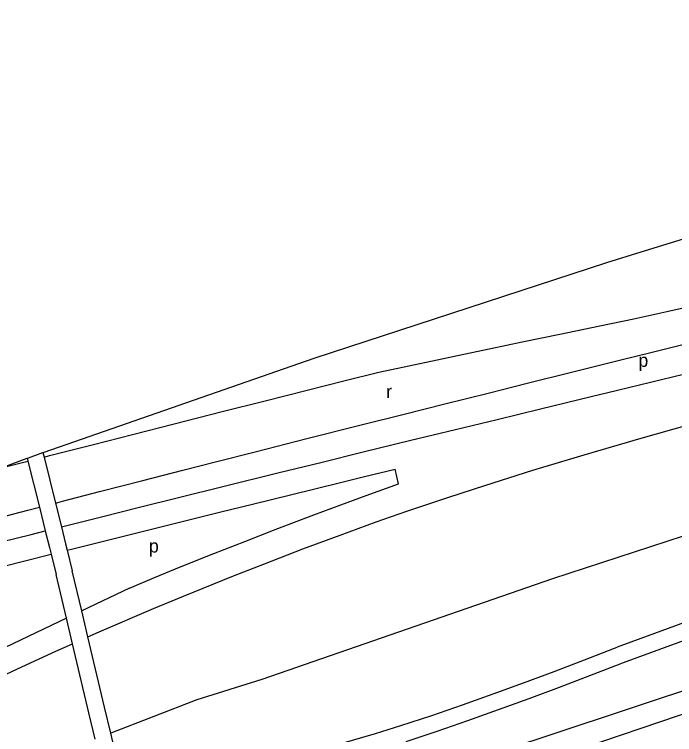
# Model space of a CAD drawing. Extents: x 157768 to 159790, y 387230 to 389604.
# Drawn here: x 158811.1 to 159010.1, y 389340.5 to 389557.4 of the extents above; entities that cross this region are included whole.
import ezdxf

# ---------------------------------------------------------------- set-up
doc = ezdxf.new("R2010")
doc.units = 0
for name, color, linetype in [('BLT_Basislijn', 7, 'Continuous'), ('BLT_Centroide', 7, 'Continuous'), ('BLT_Gemeentegrens', 7, 'Continuous')]:
    doc.layers.add(name, color=color, linetype=linetype)

msp = doc.modelspace()

# ---------------------------------------------------------------- linework, layer by layer
at = {"layer": 'BLT_Basislijn'}
for p, q in [((158819.74, 389425.41), (158820.07, 389424.08)), ((158815.01, 389423.71), (158815.22, 389422.84)), ((158815.22, 389422.84), (158818.68, 389408.95)), ((158820.07, 389424.08), (158823.52, 389410.22)), ((158926.88, 389416.02), (158925.89, 389420.47)), ((158823.52, 389410.22), (158825.3, 389403.08)), ((158818.68, 389408.95), (158820.45, 389401.86)), ((158825.3, 389403.08), (158826.57, 389397.98)), ((158820.45, 389401.86), (158821.72, 389396.78)), ((158821.72, 389396.78), (158822.2, 389394.8)), ((158826.57, 389397.98), (158827.05, 389396.01)), ((158822.2, 389394.8), (158823.7, 389388.67)), ((158827.05, 389396.01), (158828.57, 389389.82)), ((158831.44, 389377.74), (158828.57, 389389.82)), ((158826.82, 389375.55), (158823.7, 389388.67)), ((158845.81, 389384.59), (158831.44, 389377.74)), ((158833.31, 389369.88), (158831.44, 389377.74)), ((158826.82, 389375.55), (158779.39, 389352.96)), ((158828.66, 389367.81), (158826.82, 389375.55)), ((159019.21, 389376.54), (158992.78, 389366.81)), ((158994.66, 389362.18), (159020.9, 389371.84)), ((158838.33, 389348.79), (158833.31, 389369.88)), ((158833.6, 389347.05), (158828.66, 389367.81)), ((158866.08, 389350.93), (158840.19, 389340.93)), ((158840.19, 389340.93), (158838.33, 389348.79)), ((158835.49, 389339.11), (158833.6, 389347.05)), ((158919.96, 389340.82), (158927.61, 389343.17)), ((158842.32, 389331.99), (158840.19, 389340.93))]:
    msp.add_line(p, q, dxfattribs=at)
for points in [[(158820.07, 389424.08), (158821.74, 389424.51), (158834.99, 389427.88), (158846.71, 389430.87), (158859.3, 389434.1), (158873.71, 389437.78), (158886.75, 389441.04), (158899.34, 389444.25), (158910.44, 389447.03), (158920.98, 389449.64), (158929.98, 389451.58), (158938.55, 389453.4), (158946.6, 389455.1), (158954.68, 389456.8), (158964.13, 389458.73), (158975.52, 389461.1), (158987.52, 389463.64), (158997.77, 389465.75), (159007.76, 389467.88), (159015.4, 389469.57)], [(158823.52, 389410.22), (158825.59, 389410.75), (158836.82, 389413.66), (158849.86, 389417), (158861.88, 389420.09), (158871.77, 389422.62), (158883.73, 389425.67), (158899.3, 389429.61), (158915.19, 389433.64), (158928.54, 389437), (158940.8, 389440.06), (158953.89, 389443.35), (158966.07, 389446.39), (158979.05, 389449.64), (158993.5, 389453.25), (159003.68, 389455.75), (159013.4, 389458.16)], [(158825.3, 389403.08), (158827.37, 389403.59), (158837.4, 389406.09), (158848.81, 389408.94), (158860.61, 389411.87), (158874.31, 389415.26), (158890.52, 389419.28), (158903.46, 389422.47), (158916.26, 389425.61), (158930.61, 389429.11), (158944.01, 389432.38), (158956.56, 389435.41), (158969.68, 389438.61), (158984.98, 389442.33), (158992.85, 389444.23), (159009.47, 389448.24), (159022.67, 389451.41)], [(158833.31, 389369.88), (158836.72, 389371.41), (158853.05, 389378.45), (158862.07, 389382.21), (158877.15, 389388.33), (158886.51, 389391.96), (158898.08, 389396.41), (158909.27, 389400.59), (158920.18, 389404.55), (158929.38, 389407.74), (158942.09, 389412.03), (158952.87, 389415.55), (158967.4, 389420.13), (158982.8, 389424.74), (159000.05, 389429.77), (159014.61, 389433.92)], [(158806.36, 389420.57), (158809.2, 389421.29), (158815.22, 389422.84)], [(158827.05, 389396.01), (158828.78, 389396.45), (158841.6, 389399.65), (158851.68, 389402.16), (158862.5, 389404.86), (158872.95, 389407.44), (158883.32, 389410), (158894.34, 389412.73), (158909.41, 389416.44), (158916.65, 389418.21), (158925.89, 389420.47)], [(159081.9, 389422.18), (159037.27, 389408.23), (158973.29, 389387.44), (158885.72, 389357.11), (158866.08, 389350.93)], [(158845.81, 389384.59), (158853.39, 389387.76), (158861.36, 389391.09), (158871.27, 389395.04), (158880.53, 389398.62), (158889.72, 389402.26), (158901.41, 389406.66), (158909.54, 389409.66), (158917.18, 389412.51), (158926.88, 389416.02)], [(158679.49, 389372.6), (158684.49, 389373.91), (158701.73, 389378.44), (158712.73, 389381.36), (158724.32, 389384.39), (158737.12, 389387.74), (158748.42, 389390.72), (158753, 389391.92), (158768.88, 389396.08), (158779.08, 389398.7), (158792.06, 389402.06), (158804.77, 389405.35), (158815.14, 389408.03), (158818.68, 389408.95)], [(158629.14, 389352.67), (158643.01, 389356.39), (158660.88, 389361.13), (158676.24, 389365.2), (158690.03, 389368.78), (158703.51, 389372.25), (158723.1, 389377.26), (158739.36, 389381.42), (158754.92, 389385.38), (158766.93, 389388.42), (158781.17, 389391.99), (158792.84, 389394.93), (158807.15, 389398.52), (158816.16, 389400.79), (158820.45, 389401.86)], [(158563.92, 389326.04), (158570.06, 389327.96), (158583.08, 389331.94), (158594.35, 389335.3), (158609.74, 389339.73), (158622.65, 389343.31), (158633.84, 389346.39), (158647.94, 389350.16), (158661.54, 389353.78), (158674.55, 389357.2), (158688.59, 389360.87), (158704.78, 389365.08), (158717.57, 389368.36), (158728.61, 389371.17), (158743.7, 389375.01), (158750.51, 389376.74), (158756.78, 389378.33), (158766.05, 389380.68), (158776.89, 389383.4), (158788.88, 389386.43), (158801.21, 389389.55), (158813.46, 389392.61), (158822.2, 389394.8)], [(158802.35, 389355.81), (158813.38, 389360.89), (158823.63, 389365.56), (158828.66, 389367.81)], [(158927.61, 389343.17), (158936.89, 389346.28), (158946.15, 389349.46), (158955.37, 389352.72), (158964.57, 389356.06), (158973.75, 389359.47), (158982.89, 389362.95), (158992.01, 389366.51), (158992.78, 389366.81)], [(158914.81, 389322.78), (158967.47, 389338.66), (159002.17, 389350.24), (159041.39, 389363.23), (159046.18, 389362.66), (159073.55, 389357.3)], [(158929.18, 389338.42), (158938.48, 389341.54), (158947.75, 389344.73), (158957, 389347.99), (158966.22, 389351.33), (158975.41, 389354.75), (158984.58, 389358.24), (158993.71, 389361.81), (158994.66, 389362.18)], [(159081.17, 389347.4), (159062.62, 389352.37), (159040.89, 389355.96), (159039.92, 389355.84), (158953.96, 389326.76), (158921.99, 389315.64)], [(158878.41, 389326.16), (158883.02, 389328.12), (158887.66, 389330), (158892.34, 389331.81), (158897.04, 389333.55), (158901.77, 389335.21), (158906.52, 389336.79), (158911.3, 389338.3), (158916.1, 389339.73), (158919.96, 389340.82)]]:
    msp.add_lwpolyline(points, dxfattribs=at)
at = {"layer": 'BLT_Gemeentegrens'}
for p, q in [((158819.74, 389425.41), (158820.08, 389425.53)), ((158806.36, 389420.57), (158815.01, 389423.71)), ((158815.01, 389423.71), (158815.35, 389423.83))]:
    msp.add_line(p, q, dxfattribs=at)
for points in [[(158820.08, 389425.53), (158901.5, 389453.86), (158989.68, 389482.7), (159000, 389485.84), (159046.12, 389500), (159073.53, 389508.48), (159100, 389516.32), (159151.94, 389530.94), (159169.62, 389536.13), (159248.74, 389557.39)], [(158815.35, 389423.83), (158818.87, 389425.11), (158819.74, 389425.41)]]:
    msp.add_lwpolyline(points, dxfattribs=at)

# ---------------------------------------------------------------- texts
at = {"layer": 'BLT_Centroide'}
for s, p in [('p', (158999.17, 389451.23)), ('r', (158923.15, 389441.83)), ('p', (158851.66, 389395.3))]:
    msp.add_text(s, height=4, dxfattribs=at).set_placement(p)

doc.saveas('drawing.dxf')
